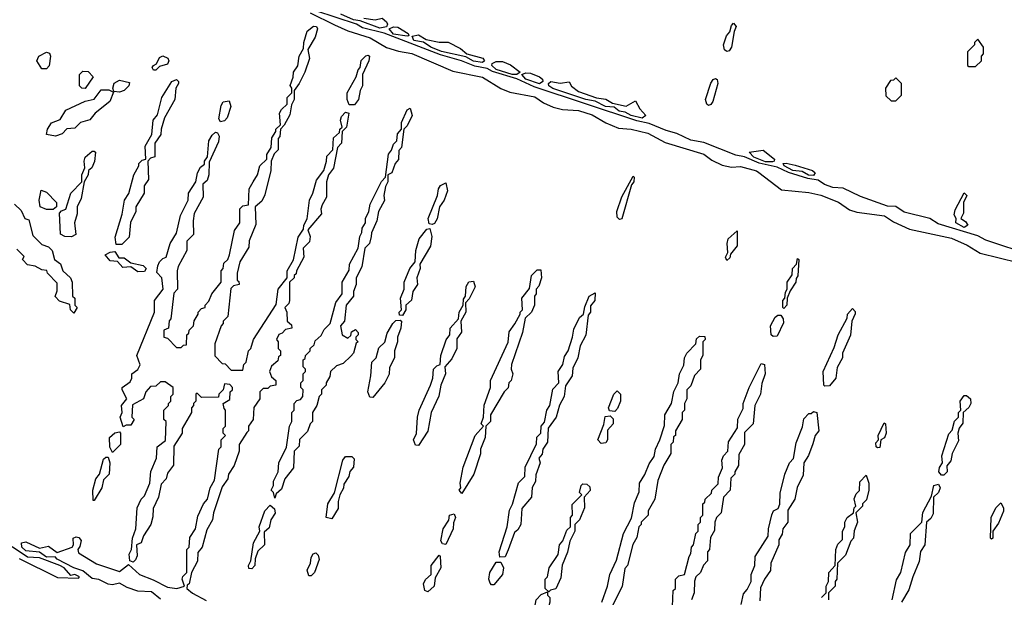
# Model space of a CAD drawing. Extents: x 2769579 to 2883812, y 684207 to 828660.
# Tile 370 of 505: x 2828028 to 2832341, y 780436 to 782965. Entities that reach past the tile are written whole.
import ezdxf

# ---------------------------------------------------------------- set-up
doc = ezdxf.new("R2010")
doc.units = 0

msp = doc.modelspace()

# ---------------------------------------------------------------- linework, layer by layer
at = {"layer": '0CON02XD'}
for points in [[(2829300, 782995), (2829407, 782943), (2829465, 782916.7), (2829562.5, 782885), (2829635, 782843.3), (2829687, 782827), (2829745, 782817.5), (2829925, 782740), (2830055, 782713.8), (2830135, 782663.3), (2830175, 782647.5), (2830285, 782626.7), (2830321.7, 782601.7), (2830365, 782582.5), (2830405, 782572.5), (2830475, 782566.7), (2830535, 782548.8), (2830595, 782513.3), (2830650.7, 782490.7), (2830706.1, 782486.1), (2830778.8, 782468.8), (2830855, 782426.7), (2831025, 782376), (2831059.3, 782349.3), (2831105, 782327.5), (2831145, 782320), (2831185, 782322.5), (2831255, 782303.8), (2831265.9, 782295.9), (2831365, 782220), (2831485, 782208.8), (2831537.3, 782197.3), (2831615, 782166.7), (2831663, 782133), (2831695, 782122.5), (2831815.7, 782105.7), (2831855, 782080), (2831925, 782047.5), (2832108.8, 782008.8), (2832177.7, 781977.7), (2832235, 781942.5), (2832401.7, 781901.7)], [(2832462.6, 781932.6), (2832259.6, 781999.6), (2832225, 782018.1), (2832050.9, 782070.9), (2832015, 782094.2), (2831902.1, 782122.1), (2831865, 782146.9), (2831829.1, 782149.1), (2831710.9, 782190.9), (2831635, 782227.5), (2831589.6, 782229.6), (2831553, 782243), (2831525, 782262.9), (2831479.8, 782269.8), (2831395.9, 782295.9), (2831345, 782318.9), (2831267, 782337), (2831203.3, 782365), (2831165, 782371.4), (2831025, 782426.9), (2830966.9, 782436.9), (2830906.2, 782466.2), (2830859.1, 782479.1), (2830785, 782510.8), (2830731.8, 782521.8), (2830281.5, 782671.5), (2830205.4, 782705.4), (2830098.2, 782738.2), (2830075, 782751.4), (2830021.1, 782761.1), (2829963.3, 782785), (2829871.7, 782811.7), (2829625, 782906.5), (2829529.7, 782929.7), (2829503.3, 782945), (2829325, 783003.3)], [(2829605, 782928.2), (2829519.7, 782959.7), (2829490, 782965), (2829435, 782989.2)], [(2829535, 782971.2), (2829585, 782964.2), (2829615, 782971.2), (2829634, 782955), (2829638.8, 782945), (2829635, 782933.3), (2829605, 782928.2)], [(2828645, 780427.5), (2828605, 780460), (2828545, 780462.2), (2828498.3, 780478.3), (2828465, 780498.1), (2828435, 780490.9), (2828415, 780493.5), (2828375, 780513.6), (2828345, 780517.8), (2828305, 780551.8), (2828265, 780564.4), (2828192.6, 780602.6), (2828182.9, 780612.9), (2828145, 780612.1), (2828115, 780632.9), (2828055, 780640), (2828037.5, 780655), (2828036.2, 780673.8), (2828055, 780678), (2828115, 780651.2), (2828155, 780659.4), (2828192, 780632), (2828257.5, 780655), (2828263.8, 780665), (2828262, 780695), (2828275, 780700.8), (2828287.3, 780697.3), (2828296.7, 780685), (2828291.7, 780658.3), (2828282.5, 780645), (2828285, 780630), (2828365, 780582.5), (2828465, 780548.8), (2828505, 780580), (2828552.5, 780535), (2828612.5, 780512.5), (2828675, 780480), (2828715.7, 780474.3), (2828750, 780485), (2828740, 780515), (2828743, 780527), (2828760, 780545), (2828760, 780645), (2828770, 780655), (2828773, 780697), (2828797.5, 780735), (2828808.3, 780791.7), (2828832.5, 780845), (2828850, 780865), (2828862.5, 780915), (2828881.7, 780948.3), (2828900, 781085), (2828910, 781095), (2828910, 781125), (2828930, 781145), (2828920, 781155), (2828920, 781175), (2828930, 781185), (2828930, 781255), (2828923, 781263), (2828920, 781285), (2828948.3, 781301.7), (2828950, 781335), (2828960, 781345), (2828960, 781355), (2828948.3, 781368.3), (2828925, 781370), (2828920, 781345), (2828900, 781325), (2828898.3, 781311.7), (2828825, 781310), (2828805, 781330), (2828800, 781325), (2828800, 781295), (2828790, 781285), (2828790, 781275), (2828780, 781265), (2828780, 781245), (2828740, 781175), (2828740, 781155), (2828703, 781097), (2828702.5, 781015), (2828675, 780980), (2828670, 780955), (2828648.3, 780931.7), (2828636.4, 780873.6), (2828612.5, 780825), (2828611.7, 780788.3), (2828602.5, 780755), (2828570, 780705), (2828560, 780675), (2828540, 780665), (2828543, 780617), (2828535, 780600), (2828525, 780590), (2828510, 780595), (2828507.5, 780625), (2828517.5, 780645), (2828522.5, 780695), (2828537.5, 780735), (2828543, 780827), (2828560, 780865), (2828575, 780880), (2828597.5, 780935), (2828603, 780987), (2828627.5, 781045), (2828630, 781095), (2828667, 781123), (2828670, 781205), (2828660, 781215), (2828660, 781255), (2828680, 781275), (2828680, 781285), (2828690, 781295), (2828690, 781315), (2828700, 781325), (2828700, 781355), (2828665, 781380), (2828645, 781380), (2828625, 781360), (2828601.7, 781358.3), (2828580, 781335), (2828570, 781305), (2828521.7, 781278.3), (2828520, 781225), (2828530, 781215), (2828515, 781190), (2828495, 781190), (2828481.7, 781181.7), (2828467.5, 781225), (2828477.5, 781245), (2828473.3, 781275), (2828497.5, 781305), (2828476.7, 781345), (2828477.5, 781355), (2828511.4, 781378.6), (2828519.2, 781395), (2828518.8, 781415), (2828546, 781434), (2828556.2, 781453.8), (2828541.4, 781495), (2828618.8, 781685), (2828618, 781735), (2828656.7, 781785), (2828650, 781835), (2828628.3, 781858.3), (2828633, 781887), (2828640, 781905), (2828655, 781920), (2828670, 781925), (2828687.5, 781985), (2828715, 782030), (2828733, 782107), (2828766.7, 782175), (2828767.5, 782205), (2828800, 782255), (2828807.5, 782295), (2828820.7, 782319.3), (2828837, 782333), (2828837.5, 782345), (2828850, 782365), (2828856.7, 782435), (2828870.7, 782459.3), (2828885, 782472.5), (2828895, 782470), (2828902.5, 782455), (2828899.3, 782430.7), (2828858.3, 782341.7), (2828856.7, 782285), (2828848.8, 782261.2), (2828830, 782245), (2828831.7, 782188.3), (2828793, 782117), (2828787.5, 782085), (2828790, 782025), (2828760, 781995), (2828760, 781955), (2828722.5, 781885), (2828717.5, 781865), (2828720, 781785), (2828703, 781767), (2828690, 781655), (2828683, 781647), (2828680, 781615), (2828660, 781605), (2828660, 781575), (2828675, 781570), (2828715, 781530), (2828735, 781530), (2828745, 781540), (2828758.3, 781541.7), (2828760, 781585), (2828768.3, 781591.7), (2828770, 781605), (2828790, 781625), (2828793, 781647), (2828810, 781675), (2828810, 781685), (2828825, 781700), (2828840, 781705), (2828840, 781715), (2828857, 781733), (2828870, 781765), (2828910, 781815), (2828910, 781865), (2828920, 781875), (2828921.7, 781898.3), (2828940, 781915), (2828947.5, 781935), (2828968.3, 782041.7), (2828992.5, 782075), (2828992.5, 782137.5), (2829005, 782150), (2829030, 782155), (2829032.5, 782225), (2829050, 782255), (2829070, 782285), (2829080, 782325), (2829110, 782355), (2829110, 782375), (2829130, 782405), (2829133, 782447), (2829150, 782475), (2829150, 782485), (2829170, 782505), (2829166.7, 782555), (2829175, 782572.5), (2829200, 782595), (2829200, 782625), (2829220, 782645), (2829220, 782665), (2829213, 782677), (2829226.4, 782713.6), (2829227.5, 782735), (2829246.4, 782763.6), (2829252.5, 782805), (2829271.7, 782838.3), (2829272.5, 782865), (2829287.5, 782915), (2829315, 782936.2), (2829327.5, 782935), (2829332.5, 782925), (2829321.7, 782888.3), (2829290, 782835), (2829296.7, 782795), (2829276.7, 782735), (2829252.5, 782685), (2829230, 782655), (2829230, 782615), (2829218.3, 782591.7), (2829211.7, 782548.3), (2829187, 782503), (2829170, 782485), (2829167, 782453), (2829160, 782445), (2829160, 782395), (2829143, 782377), (2829130, 782345), (2829127.5, 782305), (2829102.5, 782197.5), (2829089.3, 782170.7), (2829060, 782145), (2829061.7, 782068.3), (2829033.6, 781996.4), (2829031.7, 781968.3), (2828992.5, 781905), (2828980, 781855), (2828980, 781825), (2828988.3, 781818.3), (2828990, 781805), (2828965, 781800), (2828952.5, 781787.5), (2828940, 781665), (2828920, 781645), (2828920, 781635), (2828910, 781625), (2828882.5, 781545), (2828883, 781493), (2828915, 781460), (2828928.3, 781458.3), (2828955, 781430), (2829005, 781430), (2829010, 781455), (2829020, 781465), (2829030, 781515), (2829040, 781525), (2829052.5, 781565), (2829151.7, 781718.3), (2829160, 781785), (2829200, 781835), (2829200, 781865), (2829227, 781913), (2829247.5, 782012.5), (2829271.7, 782048.3), (2829272.5, 782065), (2829287, 782093), (2829297.5, 782175), (2829312.5, 782205), (2829328.3, 782261.7), (2829360, 782305), (2829372.5, 782345), (2829373, 782367), (2829400, 782395), (2829403, 782447), (2829428.3, 782471.7), (2829430, 782485), (2829440, 782495), (2829433.3, 782525), (2829438.3, 782541.7), (2829455, 782560), (2829470, 782555), (2829460, 782495), (2829440, 782475), (2829437.5, 782425), (2829420, 782405), (2829402.5, 782315), (2829380, 782285), (2829372.5, 782255), (2829371.7, 782188.3), (2829353.3, 782155), (2829347.5, 782135), (2829350, 782115), (2829290, 782045), (2829300, 782015), (2829297, 781993), (2829270, 781965), (2829272.5, 781925), (2829240, 781865), (2829238.3, 781851.7), (2829230, 781845), (2829230, 781835), (2829210, 781815), (2829210, 781735), (2829207, 781723), (2829190, 781705), (2829197.5, 781685), (2829200, 781645), (2829218.3, 781628.3), (2829220, 781615), (2829191.7, 781608.3), (2829178.3, 781591.7), (2829163.6, 781586.4), (2829152.5, 781565), (2829160, 781555), (2829160, 781525), (2829170, 781515), (2829170, 781495), (2829161.7, 781488.3), (2829158.3, 781471.7), (2829131.7, 781448.3), (2829122.5, 781425), (2829131.7, 781401.7), (2829150, 781385), (2829150, 781365), (2829125, 781360), (2829115, 781350), (2829095, 781350), (2829080, 781335), (2829080, 781305), (2829053, 781267), (2829050, 781215), (2829030, 781185), (2829030, 781165), (2829023, 781157), (2828990, 781105), (2828990, 781075), (2828967, 781013), (2828942.5, 780975), (2828940, 780955), (2828915, 780920), (2828877.5, 780805), (2828873.3, 780775), (2828848.3, 780731.7), (2828827.5, 780655), (2828808.3, 780631.7), (2828806.4, 780593.6), (2828780, 780545), (2828770, 780495), (2828761.7, 780488.3), (2828760, 780475), (2828785, 780453.3), (2828845, 780421.2)], [(2829725, 782892.5), (2829665, 782901.8), (2829646.2, 782925), (2829665, 782934.3), (2829685, 782931.9), (2829730, 782905), (2829732.5, 782895), (2829725, 782892.5)], [(2831125, 782826.2), (2831115, 782832.5), (2831110.8, 782855), (2831123.8, 782895), (2831138.8, 782911.2), (2831145, 782940), (2831155, 782950), (2831166.7, 782935), (2831157, 782913), (2831145.8, 782844.2), (2831135, 782828.8), (2831125, 782826.2)], [(2830055, 782778), (2830015, 782782.7), (2829982.5, 782802.5), (2829875, 782826.4), (2829828.8, 782845), (2829796.4, 782866.4), (2829755, 782873.3), (2829747, 782893), (2829775, 782898.1), (2829807.7, 782877.7), (2829865, 782867.1), (2829905, 782866.7), (2829958.5, 782838.5), (2829986, 782816), (2830056.7, 782796.7), (2830063.8, 782785), (2830055, 782778)], [(2832215, 782760), (2832240, 782785), (2832240, 782805), (2832250, 782815), (2832250, 782845), (2832225, 782880), (2832210, 782865), (2832210, 782855), (2832180, 782825), (2832180, 782765), (2832185, 782760), (2832215, 782760)], [(2828145, 782750), (2828125, 782750), (2828103.3, 782785), (2828112.5, 782805), (2828145, 782822.5), (2828158.3, 782818.3), (2828162.5, 782805), (2828157, 782763), (2828145, 782750)], [(2828625, 782744.3), (2828614.5, 782744.5), (2828608.8, 782755), (2828613.8, 782765), (2828628, 782772), (2828640.7, 782799.3), (2828655, 782806.5), (2828677, 782797), (2828681.1, 782785), (2828675, 782770), (2828640.5, 782759.5), (2828625, 782744.3)], [(2829471.7, 782591.7), (2829462.5, 782615), (2829462.5, 782645), (2829502.5, 782715), (2829510, 782745), (2829520, 782755), (2829523.9, 782786.1), (2829543.6, 782806.4), (2829555, 782810), (2829560, 782805), (2829557.5, 782785), (2829530, 782725), (2829530, 782675), (2829520, 782655), (2829512.5, 782615), (2829495, 782592.5), (2829471.7, 782591.7)], [(2830205, 782724.5), (2830184.7, 782724.7), (2830115, 782747.3), (2830095.8, 782765), (2830097.5, 782772.5), (2830115, 782782.5), (2830142.3, 782782.3), (2830177.9, 782767.9), (2830220, 782735), (2830205, 782724.5)], [(2828315, 782663.8), (2828300, 782665), (2828290, 782675), (2828290, 782725), (2828305, 782740), (2828328.3, 782738.3), (2828350, 782715), (2828315, 782663.8)], [(2830305, 782684.5), (2830244.7, 782704.7), (2830227.5, 782725), (2830245, 782732.5), (2830265, 782730.6), (2830305, 782714.2), (2830318, 782705), (2830320, 782695), (2830305, 782684.5)], [(2831045, 782590), (2831037.5, 782595), (2831031.2, 782615), (2831055, 782687.5), (2831065, 782703.3), (2831075, 782707.5), (2831082.5, 782702.5), (2831086, 782685), (2831063.9, 782606.1), (2831055, 782593.3), (2831045, 782590)], [(2831865, 782610), (2831890, 782635), (2831890, 782685), (2831865, 782710), (2831855, 782700), (2831841.7, 782698.3), (2831820, 782665), (2831821.7, 782631.7), (2831845, 782610), (2831865, 782610)], [(2828465, 782647.3), (2828440.7, 782650.7), (2828435.8, 782665), (2828442.2, 782687.8), (2828465, 782700), (2828509.3, 782689.3), (2828506.7, 782675), (2828485, 782654.4), (2828465, 782647.3)], [(2828475, 781980), (2828450, 781980), (2828447, 782013), (2828477, 782113), (2828487.5, 782175), (2828505.9, 782204.1), (2828527.5, 782285), (2828550, 782325), (2828550, 782335), (2828565, 782350), (2828580, 782355), (2828578.3, 782411.7), (2828607, 782463), (2828612.5, 782525), (2828631.7, 782548.3), (2828650, 782625), (2828693.8, 782695), (2828715, 782703.3), (2828723.3, 782695), (2828723.3, 782685), (2828712.5, 782665), (2828707.5, 782615), (2828662.5, 782535), (2828647.5, 782485), (2828647, 782463), (2828620, 782425), (2828620, 782365), (2828601.7, 782358.3), (2828590, 782345), (2828592.5, 782265), (2828573, 782237), (2828573.3, 782205), (2828537.5, 782145), (2828537.5, 782125), (2828513, 782077), (2828507, 782013), (2828475, 781980)], [(2830755, 782534.5), (2830706, 782545), (2830680.6, 782560.6), (2830654.1, 782564.1), (2830632.3, 782582.3), (2830593.3, 782585), (2830548.8, 782608.8), (2830507.5, 782615), (2830363.1, 782663.1), (2830345.7, 782675), (2830343.8, 782685), (2830355, 782694.2), (2830395, 782687.5), (2830435, 782692.5), (2830444.5, 782674.5), (2830475, 782650), (2830555, 782623.3), (2830595, 782617.1), (2830625, 782598.8), (2830685, 782586.2), (2830725, 782610), (2830744, 782575), (2830770, 782545), (2830755, 782534.5)], [(2828185, 782454.5), (2828145, 782462.5), (2828149.4, 782485), (2828167.3, 782512.7), (2828205, 782528), (2828230.6, 782569.4), (2828315, 782608.9), (2828355, 782616.9), (2828385, 782657.5), (2828418.1, 782658.1), (2828438.3, 782648.3), (2828422.5, 782607.5), (2828359.4, 782555), (2828335, 782526.7), (2828295, 782514.3), (2828269.5, 782490.5), (2828235, 782486.9), (2828214.2, 782465), (2828185, 782454.5)], [(2828908.3, 782518.3), (2828900.7, 782530.7), (2828910.7, 782589.3), (2828920, 782605), (2828945, 782610), (2828952.5, 782585), (2828937.5, 782535), (2828925, 782522.5), (2828908.3, 782518.3)], [(2829145, 780870), (2829140, 780895), (2829130, 780905), (2829140, 780925), (2829140, 780945), (2829160, 780985), (2829162.5, 781025), (2829197, 781093), (2829210, 781185), (2829220, 781205), (2829220, 781245), (2829230, 781255), (2829230, 781285), (2829241.7, 781298.3), (2829258.3, 781301.7), (2829267.5, 781315), (2829270, 781345), (2829260, 781355), (2829260, 781375), (2829270, 781385), (2829270, 781415), (2829280, 781425), (2829280, 781435), (2829270, 781445), (2829270, 781475), (2829278.3, 781481.7), (2829280, 781495), (2829300, 781515), (2829300, 781525), (2829318.3, 781541.7), (2829321.7, 781558.3), (2829348.3, 781581.7), (2829361.7, 781608.3), (2829387.5, 781635), (2829413, 781727), (2829440, 781765), (2829440, 781815), (2829471.7, 781868.3), (2829472.5, 781895), (2829510, 781965), (2829517.5, 782015), (2829527, 782033), (2829528.3, 782051.7), (2829542.5, 782075), (2829542.5, 782095), (2829557.5, 782125), (2829563, 782157), (2829613, 782257), (2829630, 782275), (2829643.6, 782376.4), (2829657, 782393), (2829665, 782420), (2829680, 782435), (2829682.5, 782465), (2829700, 782485), (2829700, 782515), (2829725, 782570), (2829738.3, 782578.3), (2829746.7, 782545), (2829725, 782500), (2829710, 782485), (2829700, 782405), (2829688.3, 782391.7), (2829687, 782353), (2829672.5, 782335), (2829657.5, 782295), (2829640, 782285), (2829640, 782255), (2829630, 782235), (2829622.5, 782195), (2829626.4, 782173.6), (2829600, 782125), (2829592.5, 782085), (2829568.3, 782031.7), (2829567.5, 782015), (2829560, 781985), (2829540, 781965), (2829527, 781883), (2829502.5, 781835), (2829502.5, 781805), (2829490, 781775), (2829490, 781755), (2829457.5, 781715), (2829450, 781645), (2829432.5, 781625), (2829440, 781585), (2829465, 781570), (2829478.3, 781581.7), (2829481.7, 781598.3), (2829498.3, 781608.3), (2829510, 781595), (2829510, 781585), (2829500, 781575), (2829500, 781565), (2829510, 781555), (2829501.7, 781548.3), (2829490, 781505), (2829478.3, 781491.7), (2829445, 781460), (2829415, 781450), (2829390, 781425), (2829387, 781403), (2829370, 781375), (2829370, 781365), (2829350, 781345), (2829350, 781325), (2829340, 781315), (2829330, 781275), (2829310, 781245), (2829310, 781205), (2829300, 781195), (2829288.3, 781161.7), (2829253, 781127), (2829251.7, 781098.3), (2829230, 781075), (2829227, 781003), (2829190, 780955), (2829175, 780910), (2829151.7, 780888.3), (2829145, 780870)], [(2828255, 782013.8), (2828225.9, 782015.9), (2828206.4, 782026.4), (2828202.5, 782117.5), (2828211.7, 782128.3), (2828230, 782135), (2828252.5, 782205), (2828300, 782255), (2828300, 782285), (2828313, 782317), (2828310, 782345), (2828315, 782362.5), (2828345, 782390), (2828355, 782390), (2828360, 782385), (2828356, 782344), (2828343.6, 782316.4), (2828330, 782305), (2828327.5, 782285), (2828310, 782255), (2828298, 782182), (2828280, 782145), (2828280, 782115), (2828267.5, 782075), (2828273.3, 782025), (2828255, 782013.8)], [(2831325, 782341.9), (2831295, 782343.2), (2831243.5, 782363.5), (2831222.5, 782385), (2831285, 782393.8), (2831333.8, 782355), (2831333.3, 782345), (2831325, 782341.9)], [(2831505, 782282.5), (2831483.6, 782283.7), (2831455, 782300.8), (2831413.8, 782305), (2831376.7, 782325), (2831372.5, 782335), (2831385, 782337.5), (2831425, 782328.1), (2831500, 782305), (2831512, 782295), (2831505, 782282.5)], [(2830655, 782090), (2830645, 782100), (2830643.3, 782125), (2830665, 782190), (2830715, 782280), (2830720, 782275), (2830717.5, 782255), (2830708.3, 782241.7), (2830665, 782092.5), (2830655, 782090)], [(2829835, 782067.5), (2829821.7, 782071.7), (2829817.5, 782095), (2829857.5, 782195), (2829862.5, 782225), (2829870.7, 782239.3), (2829895, 782250), (2829902.5, 782215), (2829887.5, 782175), (2829867.5, 782145), (2829857, 782093), (2829845, 782072.5), (2829835, 782067.5)], [(2828175, 782133.3), (2828145, 782133.8), (2828117.5, 782145), (2828113.8, 782175), (2828121.7, 782218.3), (2828145, 782210), (2828190, 782165), (2828190, 782145), (2828175, 782133.3)], [(2832165, 782054.5), (2832128.8, 782075), (2832130, 782095), (2832121.2, 782111.2), (2832125, 782132.5), (2832165, 782207.5), (2832176.2, 782195), (2832162.5, 782165), (2832162.3, 782117.7), (2832150, 782095), (2832171.2, 782081.2), (2832181.2, 782065), (2832165, 782054.5)], [(2828005, 782157.5), (2828035, 782130), (2828050, 782095), (2828068.3, 782088.3), (2828085, 782020), (2828125, 781980), (2828155, 781970), (2828170, 781955), (2828180, 781915), (2828206.4, 781896.4), (2828217.5, 781865), (2828250, 781835), (2828257.5, 781815), (2828260, 781755), (2828270, 781745), (2828270, 781715), (2828280, 781705), (2828265, 781680)], [(2829705, 781670), (2829691.7, 781671.7), (2829690, 781685), (2829700, 781695), (2829696.7, 781745), (2829712.5, 781785), (2829712.5, 781815), (2829737.5, 781875), (2829760, 781905), (2829762.5, 781955), (2829777.5, 782005), (2829811.7, 782048.3), (2829825, 782050), (2829833.3, 782015), (2829827, 781973), (2829780, 781895), (2829782.5, 781875), (2829767.5, 781835), (2829770, 781805), (2829750, 781775), (2829743.6, 781736.4), (2829720, 781715), (2829720, 781695), (2829705, 781670)], [(2831125, 781910), (2831120, 781925), (2831130, 781945), (2831126.7, 781985), (2831131.2, 782005), (2831170, 782040), (2831170, 781975), (2831141.7, 781938.3), (2831138.3, 781921.7), (2831125, 781910)], [(2828265, 781680), (2828250, 781695), (2828248.3, 781718.3), (2828203, 781733), (2828183, 781753), (2828191.7, 781778.3), (2828191.7, 781811.7), (2828150, 781855), (2828146.4, 781866.4), (2828125, 781870), (2828096.4, 781886.4), (2828061.7, 781891.7), (2828040, 781915), (2828048.3, 781928.3), (2828015, 781960)], [(2828545, 781861.2), (2828515, 781882.5), (2828480.5, 781880.5), (2828456.7, 781906.7), (2828425, 781908.8), (2828402.5, 781935), (2828425, 781947.5), (2828445, 781950), (2828463, 781923), (2828485, 781922.5), (2828515, 781900), (2828568.8, 781888.8), (2828582.5, 781875), (2828575, 781862.5), (2828545, 781861.2)], [(2831375, 781700), (2831370, 781705), (2831370, 781735), (2831380, 781745), (2831381.7, 781771.7), (2831390, 781785), (2831390, 781815), (2831411.7, 781848.3), (2831413.3, 781875), (2831430, 781895), (2831435, 781920), (2831440, 781915), (2831436.4, 781843.6), (2831428.3, 781831.7), (2831427.5, 781815), (2831402.5, 781777.5), (2831390, 781745), (2831387.5, 781715), (2831375, 781700)], [(2829965, 780890), (2829952.5, 780905), (2829960, 780915), (2829957.5, 780935), (2829970, 781005), (2830022.5, 781145), (2830060, 781185), (2830050, 781195), (2830060, 781225), (2830063, 781277), (2830090, 781355), (2830090, 781385), (2830167, 781553), (2830171.2, 781598.8), (2830197, 781633), (2830220, 781675), (2830220, 781685), (2830230, 781695), (2830227.5, 781745), (2830261.7, 781788.3), (2830270, 781845), (2830295, 781870), (2830310, 781870), (2830313.3, 781835), (2830301.7, 781798.3), (2830290, 781785), (2830290, 781765), (2830282.5, 781755), (2830282.5, 781715), (2830270, 781685), (2830242.5, 781657.5), (2830230, 781595), (2830182.5, 781455), (2830180, 781435), (2830187.5, 781415), (2830180, 781385), (2830170, 781375), (2830167, 781353), (2830150, 781335), (2830090, 781235), (2830090, 781205), (2830070, 781185), (2830067.5, 781135), (2830046.7, 781085), (2830046.4, 781063.6), (2830017.5, 780975), (2829965, 780890)], [(2829775, 781100), (2829761.7, 781101.7), (2829753.3, 781125), (2829766.4, 781153.6), (2829770, 781225), (2829777.5, 781255), (2829827.5, 781365), (2829837.5, 781395), (2829840, 781435), (2829855, 781450), (2829870, 781455), (2829872.5, 781495), (2829896.4, 781563.6), (2829912.5, 781585), (2829913.3, 781615), (2829950, 781655), (2829952.5, 781685), (2829970, 781715), (2829971.7, 781741.7), (2829980, 781755), (2829983, 781797), (2829995, 781817.5), (2830015, 781820), (2830022.5, 781795), (2829997, 781743), (2829980, 781725), (2829982.5, 781685), (2829960, 781645), (2829963, 781597), (2829943, 781567), (2829942.5, 781525), (2829920.7, 781479.3), (2829890, 781445), (2829892.5, 781415), (2829872.5, 781365), (2829863.9, 781316.1), (2829830, 781245), (2829816.4, 781163.6), (2829775, 781100)], [(2830131.7, 780611.7), (2830127.5, 780635), (2830162.5, 780745), (2830173, 780817), (2830187, 780843), (2830213, 780937), (2830240, 780965), (2830242.5, 781005), (2830291.7, 781108.3), (2830293, 781137), (2830310, 781155), (2830312.5, 781185), (2830327, 781203), (2830337.5, 781255), (2830350, 781275), (2830363, 781347), (2830390, 781375), (2830386.7, 781425), (2830406.7, 781455), (2830415, 781490), (2830430, 781515), (2830450, 781575), (2830455, 781610), (2830479.3, 781660.7), (2830497.5, 781675), (2830503, 781707), (2830522.5, 781755), (2830548.3, 781768.3), (2830547.5, 781735), (2830528.3, 781711.7), (2830527.5, 781685), (2830518.3, 781671.7), (2830507, 781583), (2830483, 781537), (2830472.5, 781485), (2830450.7, 781439.3), (2830447.5, 781405), (2830418.3, 781361.7), (2830412.5, 781315), (2830393, 781277), (2830377.5, 781225), (2830343, 781177), (2830340, 781115), (2830320, 781085), (2830317, 781063), (2830302.5, 781045), (2830307.5, 781025), (2830288.3, 780971.7), (2830287, 780943), (2830273, 780917), (2830270, 780875), (2830227.5, 780825), (2830222.5, 780755), (2830209.3, 780730.7), (2830195, 780720), (2830167, 780643), (2830155, 780612.5), (2830131.7, 780611.7)], [(2831328.3, 781578.3), (2831320, 781585), (2831316.7, 781625), (2831337, 781663), (2831348.3, 781671.7), (2831361.7, 781671.7), (2831372.5, 781655), (2831373, 781637), (2831345, 781580), (2831328.3, 781578.3)], [(2831555, 781360), (2831550, 781365), (2831547.5, 781425), (2831595, 781530), (2831612.5, 781585), (2831651.7, 781658.3), (2831653.3, 781675), (2831675, 781700), (2831687, 781687), (2831687, 781677), (2831672.5, 781645), (2831667, 781583), (2831632.5, 781505), (2831632.5, 781485), (2831608.3, 781441.7), (2831603.3, 781395), (2831575, 781362.5), (2831555, 781360)], [(2829575, 781310), (2829561.7, 781311.7), (2829553.3, 781335), (2829566.7, 781405), (2829570, 781465), (2829590, 781485), (2829601.7, 781528.3), (2829627, 781553), (2829638.3, 781591.7), (2829662.5, 781635), (2829675, 781647.5), (2829695, 781650), (2829700, 781645), (2829697.5, 781615), (2829682.5, 781575), (2829682.5, 781555), (2829670, 781515), (2829670, 781485), (2829648.3, 781441.7), (2829647, 781413), (2829627.5, 781375), (2829575, 781310)], [(2830577.5, 780415), (2830602.5, 780485), (2830612.5, 780535), (2830641.7, 780598.3), (2830672.5, 780715), (2830707, 780783), (2830720.7, 780849.3), (2830741.7, 780898.3), (2830742.5, 780935), (2830766.2, 780973.8), (2830785, 781020), (2830807, 781053), (2830812.5, 781085), (2830832.5, 781125), (2830851.7, 781188.3), (2830853.3, 781235), (2830882.5, 781285), (2830893.6, 781336.4), (2830912.5, 781375), (2830917.5, 781415), (2830937, 781453), (2830940, 781485), (2830950, 781505), (2830990, 781545), (2830993, 781567), (2831005, 781580), (2831028.3, 781578.3), (2831030, 781565), (2831020, 781555), (2831020, 781495), (2831010, 781475), (2831010, 781435), (2830983, 781407), (2830968.3, 781361.7), (2830950, 781345), (2830950, 781305), (2830940, 781285), (2830940, 781255), (2830930, 781245), (2830930, 781215), (2830900, 781165), (2830900, 781145), (2830891.7, 781138.3), (2830890, 781115), (2830880, 781105), (2830880, 781065), (2830850, 781015), (2830823, 780947), (2830810, 780865), (2830780, 780815), (2830780, 780795), (2830750, 780765), (2830750, 780755), (2830740, 780745), (2830731.7, 780698.3), (2830713, 780667), (2830690, 780575), (2830678.3, 780561.7), (2830667, 780483), (2830615, 780380)], [(2830887.5, 780395), (2830890, 780465), (2830900, 780475), (2830900, 780515), (2830915, 780530), (2830940, 780535), (2830960, 780615), (2830968.3, 780628.3), (2830970, 780655), (2830980, 780665), (2830990, 780715), (2831000, 780725), (2831000, 780755), (2831010, 780765), (2831010, 780785), (2831020, 780795), (2831020, 780845), (2831028.3, 780851.7), (2831030, 780865), (2831058.3, 780891.7), (2831060, 780905), (2831087, 780933), (2831088.3, 780961.7), (2831106.7, 781003.3), (2831103, 781037), (2831110, 781055), (2831130, 781075), (2831133, 781117), (2831171.7, 781178.3), (2831173.6, 781216.4), (2831197, 781263), (2831197.5, 781285), (2831222.5, 781355), (2831275, 781460), (2831290, 781455), (2831292.5, 781415), (2831278.3, 781371.7), (2831272.5, 781325), (2831247.5, 781275), (2831240, 781195), (2831203, 781157), (2831202.5, 781105), (2831178.3, 781061.7), (2831177, 781013), (2831160, 780985), (2831160, 780975), (2831143, 780957), (2831140, 780905), (2831110, 780875), (2831100, 780805), (2831080, 780785), (2831072.5, 780765), (2831071.7, 780728.3), (2831053, 780697), (2831050, 780645), (2831040, 780635), (2831040, 780595), (2831023, 780577), (2831010, 780545), (2830990, 780525), (2830983, 780507), (2830982.5, 780455), (2830970, 780425)], [(2830635, 781250), (2830611.7, 781251.7), (2830607.5, 781265), (2830630, 781325), (2830645, 781340), (2830660, 781325), (2830660, 781295), (2830647, 781263), (2830635, 781250)], [(2832075, 780970), (2832065, 780970), (2832053.3, 780985), (2832056.4, 781003.6), (2832070, 781025), (2832067.5, 781055), (2832098.3, 781151.7), (2832111.7, 781168.3), (2832123, 781207), (2832140, 781225), (2832140, 781245), (2832150, 781255), (2832147.5, 781295), (2832165, 781320), (2832175, 781320), (2832192.5, 781305), (2832193.3, 781285), (2832185, 781267.5), (2832160, 781245), (2832158.3, 781198.3), (2832143, 781177), (2832137.5, 781155), (2832139.3, 781120.7), (2832112.5, 781065), (2832106.2, 781033.8), (2832088.3, 781011.7), (2832090, 780985), (2832075, 780970)], [(2831187.5, 780405), (2831198.3, 780451.7), (2831215, 780470), (2831232.5, 780505), (2831232.5, 780535), (2831247.5, 780575), (2831250, 780615), (2831307, 780703), (2831307.5, 780735), (2831323, 780797), (2831330, 780815), (2831350, 780825), (2831357, 780843), (2831358.3, 780891.7), (2831380, 780975), (2831400, 781025), (2831417, 781043), (2831428.3, 781111.7), (2831457, 781183), (2831463, 781217), (2831485, 781240), (2831495, 781240), (2831505, 781250), (2831520, 781245), (2831527.5, 781165), (2831512.5, 781145), (2831501.7, 781108.3), (2831483.6, 781056.4), (2831462.5, 781025), (2831459.3, 780970.7), (2831433, 780917), (2831422.5, 780865), (2831393, 780817), (2831392.5, 780765), (2831370, 780735), (2831367, 780713), (2831353, 780687), (2831352.5, 780665), (2831317.5, 780585), (2831317, 780553), (2831290, 780515), (2831273, 780477), (2831269.3, 780420.7)], [(2830575, 781110), (2830560, 781125), (2830587, 781193), (2830593, 781227), (2830615, 781230), (2830627, 781217), (2830627.5, 781195), (2830603, 781167), (2830602.5, 781125), (2830595, 781112.5), (2830575, 781110)], [(2831785, 781090), (2831780, 781095), (2831778.3, 781111.7), (2831790, 781125), (2831787.5, 781145), (2831815, 781200), (2831820, 781195), (2831822.5, 781155), (2831816.1, 781133.9), (2831800, 781125), (2831795, 781092.5), (2831785, 781090)], [(2828435, 781070), (2828423.6, 781093.6), (2828421.2, 781135), (2828445, 781156.7), (2828465, 781160), (2828470, 781155), (2828470, 781105), (2828435, 781070)], [(2828355, 780860), (2828350, 780860), (2828348.8, 780905), (2828361.2, 780955), (2828377.5, 780975), (2828395, 781040), (2828405, 781050), (2828415, 781050), (2828422.5, 781025), (2828420, 780975), (2828395, 780950), (2828387.5, 780915), (2828355, 780860)], [(2829395, 780780), (2829370, 780785), (2829377.5, 780845), (2829407, 780893), (2829443, 781037), (2829455, 781052.5), (2829482.5, 781052.5), (2829492.5, 781042.5), (2829490, 781005), (2829473.9, 780986.1), (2829470, 780965), (2829448.3, 780931.7), (2829447, 780913), (2829430, 780885), (2829422.5, 780855), (2829422.5, 780825), (2829395, 780780)], [(2831540, 780435), (2831560, 780455), (2831560, 780485), (2831570, 780505), (2831572.5, 780545), (2831600, 780575), (2831602.5, 780645), (2831612, 780668), (2831631.7, 780688.3), (2831632.5, 780725), (2831642.5, 780745), (2831642.5, 780765), (2831652.5, 780785), (2831680, 780805), (2831683, 780827), (2831690, 780835), (2831683.6, 780866.4), (2831691.7, 780888.3), (2831707, 780903), (2831708.3, 780941.7), (2831735, 780970), (2831747.5, 780935), (2831747.5, 780905), (2831737, 780863), (2831720, 780845), (2831720, 780835), (2831690, 780805), (2831697.5, 780765), (2831683, 780727), (2831680, 780695), (2831668.3, 780681.7), (2831645, 780620), (2831610, 780585), (2831607.5, 780515), (2831600, 780505), (2831600, 780485), (2831570, 780455), (2831570, 780425)], [(2830345, 780460), (2830330, 780475), (2830330, 780515), (2830340, 780525), (2830347.5, 780565), (2830386.7, 780623.3), (2830392.5, 780665), (2830407, 780683), (2830425, 780730), (2830440, 780745), (2830440, 780785), (2830450, 780795), (2830448.3, 780841.7), (2830490, 780885), (2830480, 780895), (2830487.5, 780925), (2830495, 780932.5), (2830511.7, 780931.7), (2830525, 780920), (2830527, 780903), (2830500, 780875), (2830501.7, 780828.3), (2830480, 780775), (2830460, 780755), (2830460, 780725), (2830438.3, 780681.7), (2830427, 780633), (2830403.6, 780576.4), (2830398.8, 780521.2), (2830376.7, 780473.3), (2830352.5, 780467.5), (2830345, 780460)], [(2831850, 780425), (2831868.3, 780511.7), (2831887.5, 780545), (2831908.3, 780631.7), (2831927.5, 780665), (2831930, 780715), (2831980, 780765), (2831983, 780807), (2832021.7, 780878.3), (2832032.5, 780925), (2832051.7, 780931.7), (2832060, 780915), (2832052.5, 780895), (2832030, 780875), (2832029.3, 780800.7), (2832019.3, 780780.7), (2832000, 780765), (2831992.5, 780665), (2831973, 780637), (2831967, 780593), (2831940, 780525), (2831921.7, 780468.3), (2831890, 780415)], [(2829045, 780560), (2829031.7, 780561.7), (2829030, 780575), (2829040, 780595), (2829052.5, 780675), (2829080, 780725), (2829077.5, 780745), (2829102.5, 780815), (2829125, 780840), (2829143.6, 780823.6), (2829146.4, 780803.6), (2829127.5, 780775), (2829120.7, 780739.3), (2829098.3, 780721.7), (2829100, 780665), (2829071.7, 780638.3), (2829060, 780605), (2829057.5, 780575), (2829045, 780560)], [(2832285, 780690), (2832280, 780695), (2832282.5, 780785), (2832303, 780827), (2832325, 780850), (2832337, 780827), (2832337, 780813), (2832315, 780760), (2832290, 780725), (2832290, 780695), (2832285, 780690)], [(2829895, 780667.5), (2829880, 780670), (2829873.3, 780683.3), (2829883.3, 780735), (2829907, 780773), (2829910, 780795), (2829931.7, 780801.7), (2829937.5, 780785), (2829928.3, 780761.7), (2829926.7, 780735), (2829895, 780667.5)], [(2828285, 780520), (2828290, 780525), (2828270, 780535), (2828251.7, 780531.7), (2828223.3, 780565), (2828203.3, 780575), (2828115, 780608.1), (2828062, 780612), (2827995, 780656.7)], [(2828025.9, 780605.9), (2828193, 780523), (2828285, 780520)], [(2829305, 780530), (2829295, 780530), (2829287.5, 780555), (2829302.5, 780585), (2829305, 780610), (2829313.6, 780626.4), (2829325, 780630), (2829335, 780620), (2829339.3, 780600.7), (2829320, 780545), (2829305, 780530)], [(2829815, 780460), (2829802.5, 780465), (2829796.2, 780495), (2829806.1, 780513.9), (2829830, 780535), (2829830, 780575), (2829865, 780620), (2829870, 780615), (2829872.5, 780565), (2829848.3, 780521.7), (2829843.3, 780485), (2829815, 780460)], [(2830105, 780490), (2830095, 780490), (2830088.3, 780498.3), (2830083.3, 780515), (2830086.7, 780545), (2830115, 780590), (2830135, 780590), (2830147.5, 780565), (2830142.5, 780535), (2830105, 780490)], [(2830285, 780260), (2830270, 780265), (2830270, 780335), (2830287.5, 780365), (2830282.5, 780385), (2830290, 780425), (2830311.7, 780448.3), (2830340, 780460), (2830340, 780445), (2830350, 780435), (2830350, 780415), (2830338.3, 780371.7), (2830337, 780333), (2830330, 780315), (2830310, 780295), (2830310, 780285), (2830285, 780260)]]:
    msp.add_lwpolyline(points, dxfattribs=at)

doc.saveas('drawing.dxf')
